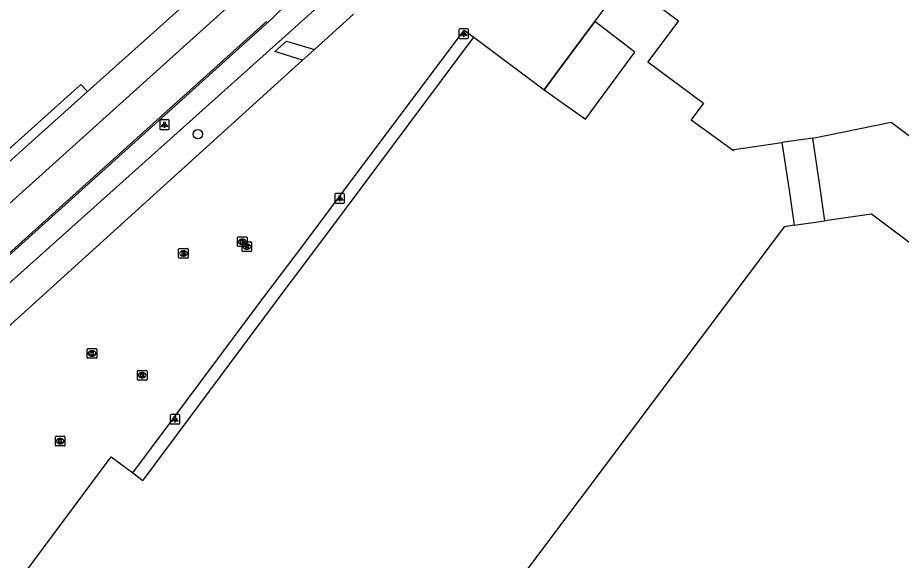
# Model space of a CAD drawing. Extents: x 159718 to 160783, y 383290 to 384030.
# Drawn here: x 160465.9 to 160558, y 383661.8 to 383718.3 of the extents above; entities that cross this region are included whole.
import ezdxf

# ---------------------------------------------------------------- set-up
doc = ezdxf.new("R2010")
doc.units = 0
for name, color, linetype in [('IMGEO_Boom', 7, 'Continuous'), ('IMGEO_Brandkraan', 7, 'Continuous'), ('IMGEO_Kolk', 7, 'Continuous'), ('IMGEO_Lichtpunt', 7, 'Continuous'), ('IMGEO_Lijnafwatering', 7, 'Continuous'), ('IMGEO_Pand', 7, 'Continuous'), ('IMGEO_Pand_overbouw', 7, 'Continuous'), ('IMGEO_Parkeervlak_open', 7, 'Continuous'), ('IMGEO_Rijbaan_lokaal_gesloten', 7, 'Continuous'), ('IMGEO_Rijbaan_lokaal_open', 7, 'Continuous'), ('IMGEO_Rioolput', 7, 'Continuous'), ('IMGEO_Voetpad_open', 7, 'Continuous')]:
    doc.layers.add(name, color=color, linetype=linetype)

msp = doc.modelspace()

# ---------------------------------------------------------------- linework, layer by layer
at = {"layer": 'IMGEO_Boom'}
msp.add_circle((160484.723, 383706.16), 0.489, dxfattribs=at)
at = {"layer": 'IMGEO_Brandkraan'}
for p, q in [((160482.717, 383693.329), (160482.717, 383694.181)), ((160482.792, 383694.255), (160483.644, 383694.255)), ((160483.205, 383694.035), (160483.23, 383694.035)), ((160483.718, 383694.181), (160483.718, 383693.329)), ((160483.644, 383693.255), (160482.792, 383693.255)), ((160483.228, 383693.475), (160483.203, 383693.475))]:
    msp.add_line(p, q, dxfattribs=at)
for points in [[(160482.717, 383693.329), (160482.717, 383694.181)], [(160482.792, 383694.255), (160483.644, 383694.255)], [(160483.065, 383693.955), (160483.065, 383693.555), (160483.278, 383693.555)], [(160483.296, 383693.955), (160483.065, 383693.955)], [(160483.244, 383693.874), (160483.19, 383693.874), (160483.19, 383693.798)], [(160483.19, 383693.798), (160483.243, 383693.798)], [(160483.252, 383693.722), (160483.19, 383693.722), (160483.19, 383693.641)], [(160483.19, 383693.641), (160483.252, 383693.641)], [(160483.718, 383694.181), (160483.718, 383693.329)], [(160483.644, 383693.255), (160482.792, 383693.255)]]:
    msp.add_lwpolyline(points, dxfattribs=at)
for centre, radius, start, end in [((160482.794, 383694.179), 0.0765, 91.55205, 178.44795), ((160482.794, 383694.179), 0.0765, 91.55205, 178.44795), ((160483.245, 383693.836), 0.0379, 267.82845, 90.93552), ((160483.253, 383693.681), 0.0404, 269.87594, 90.50774), ((160483.284, 383693.806), 0.251, 268.66757, 293.53466), ((160483.3, 383693.81), 0.145, 59.4692, 91.53667), ((160483.325, 383693.857), 0.0922, 285.51372, 58.15012), ((160483.33, 383693.665), 0.105, 301.31148, 78.98903), ((160483.642, 383694.179), 0.0765, 1.55205, 88.44795), ((160483.642, 383694.179), 0.0765, 1.55205, 88.44795), ((160482.794, 383693.331), 0.0765, 181.55205, 268.44795), ((160482.794, 383693.331), 0.0765, 181.55205, 268.44795), ((160483.642, 383693.331), 0.0765, 271.55205, 358.44795), ((160483.642, 383693.331), 0.0765, 271.55205, 358.44795)]:
    msp.add_arc(centre, radius, start, end, dxfattribs=at)
for centre, major_axis, ratio, start_param, end_param in [((160483.204, 383693.755), (-0.387, 0.002), 0.722429, 4.712389, 7.853982), ((160483.229, 383693.755), (-0.39, 0.002), 0.717154, 1.570796, 4.712389)]:
    msp.add_ellipse(centre, major_axis=major_axis, ratio=ratio, start_param=start_param, end_param=end_param, dxfattribs=at)
at = {"layer": 'IMGEO_Kolk'}
for p, q in [((160488.858, 383694.546), (160488.858, 383695.398)), ((160488.933, 383695.472), (160489.785, 383695.472)), ((160489.859, 383695.398), (160489.859, 383694.546)), ((160489.785, 383694.472), (160488.933, 383694.472)), ((160489.369, 383694.692), (160489.344, 383694.692)), ((160489.346, 383695.252), (160489.371, 383695.252)), ((160473.195, 383682.908), (160473.195, 383683.76)), ((160473.27, 383683.834), (160474.122, 383683.834)), ((160473.683, 383683.614), (160473.708, 383683.614)), ((160474.196, 383683.76), (160474.196, 383682.908)), ((160474.122, 383682.834), (160473.27, 383682.834)), ((160473.706, 383683.054), (160473.681, 383683.054)), ((160478.5, 383681.562), (160479.352, 383681.562)), ((160478.425, 383680.636), (160478.425, 383681.488)), ((160478.936, 383680.782), (160478.911, 383680.782)), ((160478.913, 383681.342), (160478.938, 383681.342)), ((160479.426, 383681.488), (160479.426, 383680.636)), ((160479.352, 383680.562), (160478.5, 383680.562)), ((160469.87, 383673.776), (160469.87, 383674.628)), ((160469.945, 383674.702), (160470.797, 383674.702)), ((160470.358, 383674.482), (160470.383, 383674.482)), ((160470.871, 383674.628), (160470.871, 383673.776)), ((160470.797, 383673.702), (160469.945, 383673.702)), ((160470.381, 383673.922), (160470.356, 383673.922))]:
    msp.add_line(p, q, dxfattribs=at)
for points in [[(160488.858, 383694.546), (160488.858, 383695.398)], [(160488.933, 383695.472), (160489.785, 383695.472)], [(160489.859, 383695.398), (160489.859, 383694.546)], [(160489.785, 383694.472), (160488.933, 383694.472)], [(160489.179, 383695.172), (160489.302, 383695.172), (160489.302, 383695.021), (160489.432, 383695.172), (160489.596, 383695.172), (160489.45, 383695.021), (160489.603, 383694.772), (160489.451, 383694.772), (160489.366, 383694.936), (160489.302, 383694.869), (160489.302, 383694.772), (160489.179, 383694.772), (160489.179, 383695.172)], [(160473.195, 383682.908), (160473.195, 383683.76)], [(160473.27, 383683.834), (160474.122, 383683.834)], [(160473.516, 383683.534), (160473.639, 383683.534), (160473.639, 383683.383), (160473.769, 383683.534), (160473.933, 383683.534), (160473.787, 383683.383), (160473.94, 383683.134), (160473.788, 383683.134), (160473.703, 383683.298), (160473.639, 383683.231), (160473.639, 383683.134), (160473.516, 383683.134), (160473.516, 383683.534)], [(160474.196, 383683.76), (160474.196, 383682.908)], [(160474.122, 383682.834), (160473.27, 383682.834)], [(160478.5, 383681.562), (160479.352, 383681.562)], [(160478.425, 383680.636), (160478.425, 383681.488)], [(160478.746, 383681.262), (160478.869, 383681.262), (160478.869, 383681.111), (160478.999, 383681.262), (160479.163, 383681.262), (160479.017, 383681.111), (160479.17, 383680.862), (160479.018, 383680.862), (160478.933, 383681.026), (160478.869, 383680.959), (160478.869, 383680.862), (160478.746, 383680.862), (160478.746, 383681.262)], [(160479.426, 383681.488), (160479.426, 383680.636)], [(160479.352, 383680.562), (160478.5, 383680.562)], [(160469.87, 383673.776), (160469.87, 383674.628)], [(160469.945, 383674.702), (160470.797, 383674.702)], [(160470.191, 383674.402), (160470.314, 383674.402), (160470.314, 383674.251), (160470.444, 383674.402), (160470.608, 383674.402), (160470.462, 383674.251), (160470.615, 383674.002), (160470.463, 383674.002), (160470.378, 383674.166), (160470.314, 383674.099), (160470.314, 383674.002), (160470.191, 383674.002), (160470.191, 383674.402)], [(160470.871, 383674.628), (160470.871, 383673.776)], [(160470.797, 383673.702), (160469.945, 383673.702)]]:
    msp.add_lwpolyline(points, dxfattribs=at)
for centre, start, end in [((160488.935, 383695.396), 91.55205, 178.44795), ((160488.935, 383695.396), 91.55205, 178.44795), ((160489.783, 383695.396), 1.55205, 88.44795), ((160489.783, 383695.396), 1.55205, 88.44795), ((160488.935, 383694.548), 181.55205, 268.44795), ((160488.935, 383694.548), 181.55205, 268.44795), ((160489.783, 383694.548), 271.55205, 358.44795), ((160489.783, 383694.548), 271.55205, 358.44795), ((160473.272, 383683.758), 91.55205, 178.44795), ((160473.272, 383683.758), 91.55205, 178.44795), ((160474.12, 383683.758), 1.55205, 88.44795), ((160474.12, 383683.758), 1.55205, 88.44795), ((160473.272, 383682.91), 181.55205, 268.44795), ((160473.272, 383682.91), 181.55205, 268.44795), ((160474.12, 383682.91), 271.55205, 358.44795), ((160474.12, 383682.91), 271.55205, 358.44795), ((160478.502, 383681.486), 91.55205, 178.44795), ((160478.502, 383681.486), 91.55205, 178.44795), ((160479.35, 383681.486), 1.55205, 88.44795), ((160479.35, 383681.486), 1.55205, 88.44795), ((160478.502, 383680.638), 181.55205, 268.44795), ((160478.502, 383680.638), 181.55205, 268.44795), ((160479.35, 383680.638), 271.55205, 358.44795), ((160479.35, 383680.638), 271.55205, 358.44795), ((160469.947, 383674.626), 91.55205, 178.44795), ((160469.947, 383674.626), 91.55205, 178.44795), ((160470.795, 383674.626), 1.55205, 88.44795), ((160470.795, 383674.626), 1.55205, 88.44795), ((160469.947, 383673.778), 181.55205, 268.44795), ((160469.947, 383673.778), 181.55205, 268.44795), ((160470.795, 383673.778), 271.55205, 358.44795), ((160470.795, 383673.778), 271.55205, 358.44795)]:
    msp.add_arc(centre, 0.0765, start, end, dxfattribs=at)
for centre, major_axis, ratio, start_param, end_param in [((160489.345, 383694.972), (-0.387, 0.002), 0.722429, 4.712389, 7.853982), ((160489.37, 383694.972), (-0.39, 0.002), 0.717154, 1.570796, 4.712389), ((160473.682, 383683.334), (-0.387, 0.002), 0.722429, 4.712389, 7.853982), ((160473.707, 383683.334), (-0.39, 0.002), 0.717154, 1.570796, 4.712389), ((160478.912, 383681.062), (-0.387, 0.002), 0.722429, 4.712389, 7.853982), ((160478.937, 383681.062), (-0.39, 0.002), 0.717154, 1.570796, 4.712389), ((160470.357, 383674.202), (-0.387, 0.002), 0.722429, 4.712389, 7.853982), ((160470.382, 383674.202), (-0.39, 0.002), 0.717154, 1.570796, 4.712389)]:
    msp.add_ellipse(centre, major_axis=major_axis, ratio=ratio, start_param=start_param, end_param=end_param, dxfattribs=at)
at = {"layer": 'IMGEO_Lichtpunt'}
for p, q in [((160511.931, 383717.034), (160511.931, 383716.227)), ((160511.931, 383717.034), (160511.931, 383716.227)), ((160512.833, 383717.129), (160512.025, 383717.129)), ((160512.833, 383717.129), (160512.025, 383717.129)), ((160512.927, 383716.227), (160512.927, 383717.034)), ((160512.927, 383716.227), (160512.927, 383717.034)), ((160512.025, 383716.133), (160512.833, 383716.133)), ((160512.025, 383716.133), (160512.833, 383716.133)), ((160480.748, 383707.566), (160480.748, 383706.759)), ((160480.748, 383707.566), (160480.748, 383706.759)), ((160481.65, 383707.661), (160480.842, 383707.661)), ((160481.65, 383707.661), (160480.842, 383707.661)), ((160481.744, 383706.759), (160481.744, 383707.566)), ((160481.744, 383706.759), (160481.744, 383707.566)), ((160480.842, 383706.665), (160481.65, 383706.665)), ((160480.842, 383706.665), (160481.65, 383706.665)), ((160499.905, 383699.982), (160499.097, 383699.982)), ((160499.905, 383699.982), (160499.097, 383699.982)), ((160499.003, 383699.887), (160499.003, 383699.08)), ((160499.003, 383699.887), (160499.003, 383699.08)), ((160499.999, 383699.08), (160499.999, 383699.887)), ((160499.999, 383699.08), (160499.999, 383699.887)), ((160499.097, 383698.986), (160499.905, 383698.986)), ((160499.097, 383698.986), (160499.905, 383698.986)), ((160482.734, 383676.98), (160481.926, 383676.98)), ((160482.734, 383676.98), (160481.926, 383676.98)), ((160481.832, 383676.885), (160481.832, 383676.078)), ((160481.832, 383676.885), (160481.832, 383676.078)), ((160482.828, 383676.078), (160482.828, 383676.885)), ((160482.828, 383676.078), (160482.828, 383676.885)), ((160481.926, 383675.984), (160482.734, 383675.984)), ((160481.926, 383675.984), (160482.734, 383675.984))]:
    msp.add_line(p, q, dxfattribs=at)
for points in [[(160512.305, 383716.698), (160512.344, 383716.67), (160512.156, 383716.408), (160512.118, 383716.435), (160512.305, 383716.698)], [(160512.407, 383716.65), (160512.454, 383716.65), (160512.454, 383716.328), (160512.407, 383716.328), (160512.407, 383716.65)], [(160512.517, 383716.67), (160512.555, 383716.697), (160512.742, 383716.435), (160512.703, 383716.407), (160512.517, 383716.67)], [(160481.122, 383707.23), (160481.161, 383707.202), (160480.973, 383706.94), (160480.935, 383706.967), (160481.122, 383707.23)], [(160481.224, 383707.182), (160481.271, 383707.182), (160481.271, 383706.86), (160481.224, 383706.86), (160481.224, 383707.182)], [(160481.334, 383707.202), (160481.372, 383707.229), (160481.559, 383706.967), (160481.52, 383706.939), (160481.334, 383707.202)], [(160499.377, 383699.551), (160499.416, 383699.523), (160499.228, 383699.261), (160499.19, 383699.288), (160499.377, 383699.551)], [(160499.479, 383699.503), (160499.526, 383699.503), (160499.526, 383699.181), (160499.479, 383699.181), (160499.479, 383699.503)], [(160499.589, 383699.523), (160499.627, 383699.55), (160499.814, 383699.288), (160499.775, 383699.26), (160499.589, 383699.523)], [(160482.206, 383676.549), (160482.245, 383676.521), (160482.057, 383676.259), (160482.019, 383676.286), (160482.206, 383676.549)], [(160482.308, 383676.501), (160482.355, 383676.501), (160482.355, 383676.179), (160482.308, 383676.179), (160482.308, 383676.501)], [(160482.418, 383676.521), (160482.456, 383676.548), (160482.643, 383676.286), (160482.604, 383676.258), (160482.418, 383676.521)]]:
    msp.add_lwpolyline(points, dxfattribs=at)
for centre in [(160512.43, 383716.832), (160481.247, 383707.364), (160499.502, 383699.685), (160482.331, 383676.683)]:
    msp.add_circle(centre, 0.0994, dxfattribs=at)
for centre, start, end in [((160512.025, 383717.034), 90, 180), ((160512.025, 383717.034), 90, 180), ((160512.833, 383717.034), 0, 90), ((160512.833, 383717.034), 0, 90), ((160512.025, 383716.227), 180, 270), ((160512.025, 383716.227), 180, 270), ((160512.833, 383716.227), 270, 0), ((160512.833, 383716.227), 270, 360), ((160480.842, 383707.566), 90, 180), ((160480.842, 383707.566), 90, 180), ((160481.65, 383707.566), 0, 90), ((160481.65, 383707.566), 0, 90), ((160480.842, 383706.759), 180, 270), ((160480.842, 383706.759), 180, 270), ((160481.65, 383706.759), 270, 0), ((160481.65, 383706.759), 270, 360), ((160499.097, 383699.887), 90, 180), ((160499.097, 383699.887), 90, 180), ((160499.905, 383699.887), 0, 90), ((160499.905, 383699.887), 0, 90), ((160499.097, 383699.08), 180, 270), ((160499.097, 383699.08), 180, 270), ((160499.905, 383699.08), 270, 0), ((160499.905, 383699.08), 270, 360), ((160481.926, 383676.885), 90, 180), ((160481.926, 383676.885), 90, 180), ((160482.734, 383676.885), 0, 90), ((160482.734, 383676.885), 0, 90), ((160481.926, 383676.078), 180, 270), ((160481.926, 383676.078), 180, 270), ((160482.734, 383676.078), 270, 0), ((160482.734, 383676.078), 270, 360)]:
    msp.add_arc(centre, 0.0946, start, end, dxfattribs=at)
at = {"layer": 'IMGEO_Lijnafwatering'}
for points in [[(160474.884, 383702.634), (160491.905, 383717.93)], [(160457.864, 383687.337), (160474.884, 383702.634)]]:
    msp.add_lwpolyline(points, dxfattribs=at)
at = {"layer": 'IMGEO_Pand'}
for points in [[(160488.344, 383724.171), (160473.211, 383710.608)], [(160526.094, 383717.895), (160529.268, 383722.157)], [(160529.268, 383722.157), (160534.826, 383717.992), (160531.62, 383713.712), (160537.401, 383709.404), (160536.128, 383707.676), (160540.533, 383704.48), (160540.611, 383704.585), (160545.587, 383705.296)], [(160548.822, 383705.759), (160556.979, 383707.407), (160560.579, 383704.703), (160572.035, 383719.97)], [(160520.807, 383710.802), (160525.106, 383707.751), (160530.273, 383714.716), (160526.094, 383717.895)], [(160477.943, 383670.885), (160478.993, 383670.104), (160479.045, 383670.175), (160494.039, 383690.254), (160495.036, 383691.59), (160500, 383698.238), (160513.468, 383716.274)], [(160513.468, 383716.274), (160520.807, 383710.802)], [(160473.211, 383710.608), (160472.544, 383711.353), (160441.161, 383683.191), (160441.829, 383682.447)], [(160661.171, 383622.218), (160656.222, 383621.511), (160652.215, 383620.938), (160651.586, 383625.345), (160554.917, 383697.834), (160550.061, 383697.14), (160549.533, 383700.81), (160548.822, 383705.759)], [(160545.587, 383705.296), (160546.329, 383700.352), (160546.879, 383696.686), (160545.806, 383696.532), (160503.354, 383639.919), (160503.846, 383636.479), (160500, 383635.916), (160498.285, 383635.665), (160493.337, 383634.939)], [(160472.391, 383647.481), (160474.814, 383650.733), (160475.494, 383651.646), (160465.601, 383659.017), (160475.693, 383672.562), (160477.943, 383670.885)]]:
    msp.add_lwpolyline(points, dxfattribs=at)
at = {"layer": 'IMGEO_Pand_overbouw'}
for points in [[(160329.238, 383785.121), (160331.99, 383780.945), (160334.29, 383776.804), (160336.214, 383773.114), (160339.132, 383767.518), (160356.871, 383731.789), (160405.652, 383690.358), (160410.402, 383695.422), (160427.513, 383682.61), (160420.977, 383676.643), (160427.906, 383670.57), (160434.977, 383677.001), (160452.682, 383663.643), (160457.733, 383668.166), (160454.133, 383672.121), (160456.593, 383674.32), (160452.291, 383679.222), (160501.162, 383722.964), (160422.396, 383781.748), (160424.644, 383785.027)], [(160562.012, 383727.64), (160557.024, 383726.917), (160552.091, 383726.201), (160529.891, 383722.981), (160529.268, 383722.157), (160534.826, 383717.992), (160531.62, 383713.712), (160537.401, 383709.404), (160536.128, 383707.676), (160540.533, 383704.48), (160540.611, 383704.585), (160545.587, 383705.296), (160546.329, 383700.352), (160546.879, 383696.686), (160550.061, 383697.14), (160549.533, 383700.81), (160548.822, 383705.759), (160556.979, 383707.407), (160560.579, 383704.703)]]:
    msp.add_lwpolyline(points, dxfattribs=at)
for points in [[(160526.094, 383717.895), (160522.448, 383713.004), (160520.984, 383711.039), (160520.807, 383710.802), (160525.106, 383707.751), (160530.273, 383714.716)], [(160473.211, 383710.608), (160472.544, 383711.353), (160441.161, 383683.191), (160441.829, 383682.447)]]:
    msp.add_lwpolyline(points, close=True, dxfattribs=at)
at = {"layer": 'IMGEO_Parkeervlak_open'}
msp.add_lwpolyline([(160495.622, 383713.881), (160492.76, 383714.776), (160493.963, 383715.875), (160496.863, 383715.005)], dxfattribs=at)
at = {"layer": 'IMGEO_Rijbaan_lokaal_gesloten'}
for points in [[(160428.013, 383665.636), (160428.732, 383666.265), (160439.552, 383675.987), (160490.187, 383721.539)], [(160455.871, 383685.337), (160492.451, 383718.22)]]:
    msp.add_lwpolyline(points, dxfattribs=at)
msp.add_arc((160486.348, 383725.166), 9.246, 311.30554, 331.93688, dxfattribs=at)
at = {"layer": 'IMGEO_Rijbaan_lokaal_open'}
for points in [[(160500.926, 383718.684), (160496.863, 383715.005)], [(160520.807, 383710.802), (160520.984, 383711.039), (160522.448, 383713.004), (160526.094, 383717.895)], [(160477.943, 383670.885), (160481.843, 383676.104), (160482.125, 383676.485), (160491.4, 383688.916), (160495.933, 383694.937), (160500, 383700.362), (160512.481, 383717.01), (160513.468, 383716.274)], [(160496.863, 383715.005), (160495.622, 383713.881)], [(160495.622, 383713.881), (160461.87, 383683.323)]]:
    msp.add_lwpolyline(points, dxfattribs=at)
at = {"layer": 'IMGEO_Rioolput'}
for p, q in [((160489.329, 383694.03), (160489.329, 383694.882)), ((160489.404, 383694.956), (160490.256, 383694.956)), ((160489.817, 383694.736), (160489.842, 383694.736)), ((160490.33, 383694.882), (160490.33, 383694.03)), ((160490.256, 383693.956), (160489.404, 383693.956)), ((160489.84, 383694.176), (160489.815, 383694.176))]:
    msp.add_line(p, q, dxfattribs=at)
for points in [[(160489.329, 383694.03), (160489.329, 383694.882)], [(160489.404, 383694.956), (160490.256, 383694.956)], [(160489.918, 383694.654), (160489.666, 383694.656), (160489.666, 383694.256)], [(160489.844, 383694.575), (160489.79, 383694.575), (160489.79, 383694.494)], [(160489.79, 383694.494), (160489.842, 383694.494)], [(160490.33, 383694.882), (160490.33, 383694.03)], [(160490.256, 383693.956), (160489.404, 383693.956)], [(160489.666, 383694.256), (160489.79, 383694.256), (160489.79, 383694.418), (160489.801, 383694.418)], [(160489.848, 383694.389), (160489.919, 383694.256), (160490.059, 383694.256), (160489.994, 383694.382)]]:
    msp.add_lwpolyline(points, dxfattribs=at)
for centre, radius, start, end in [((160489.406, 383694.88), 0.0765, 91.55205, 178.44795), ((160489.406, 383694.88), 0.0765, 91.55205, 178.44795), ((160489.826, 383694.683), 0.19, 274.7715, 282.96867), ((160489.85, 383694.479), 0.0964, 77.00612, 93.18647), ((160489.864, 383694.536), 0.0378, 276.66336, 79.67722), ((160489.917, 383694.544), 0.109, 350.36119, 89.41601), ((160489.915, 383694.544), 0.112, 277.58423, 350.98172), ((160490.254, 383694.88), 0.0765, 1.55205, 88.44795), ((160490.254, 383694.88), 0.0765, 1.55205, 88.44795), ((160489.406, 383694.032), 0.0765, 181.55205, 268.44795), ((160489.406, 383694.032), 0.0765, 181.55205, 268.44795), ((160489.8, 383694.365), 0.0533, 26.02933, 88.69889), ((160489.899, 383694.329), 0.108, 29.51342, 73.79051), ((160490.254, 383694.032), 0.0765, 271.55205, 358.44795), ((160490.254, 383694.032), 0.0765, 271.55205, 358.44795)]:
    msp.add_arc(centre, radius, start, end, dxfattribs=at)
for centre, major_axis, ratio, start_param, end_param in [((160489.816, 383694.456), (-0.387, 0.002), 0.722429, 4.712389, 7.853982), ((160489.841, 383694.456), (-0.39, 0.002), 0.717154, 1.570796, 4.712389)]:
    msp.add_ellipse(centre, major_axis=major_axis, ratio=ratio, start_param=start_param, end_param=end_param, dxfattribs=at)
at = {"layer": 'IMGEO_Voetpad_open'}
for points in [[(160473.211, 383710.608), (160441.829, 383682.447)], [(160548.822, 383705.759), (160545.587, 383705.296)]]:
    msp.add_lwpolyline(points, dxfattribs=at)

doc.saveas('drawing.dxf')
